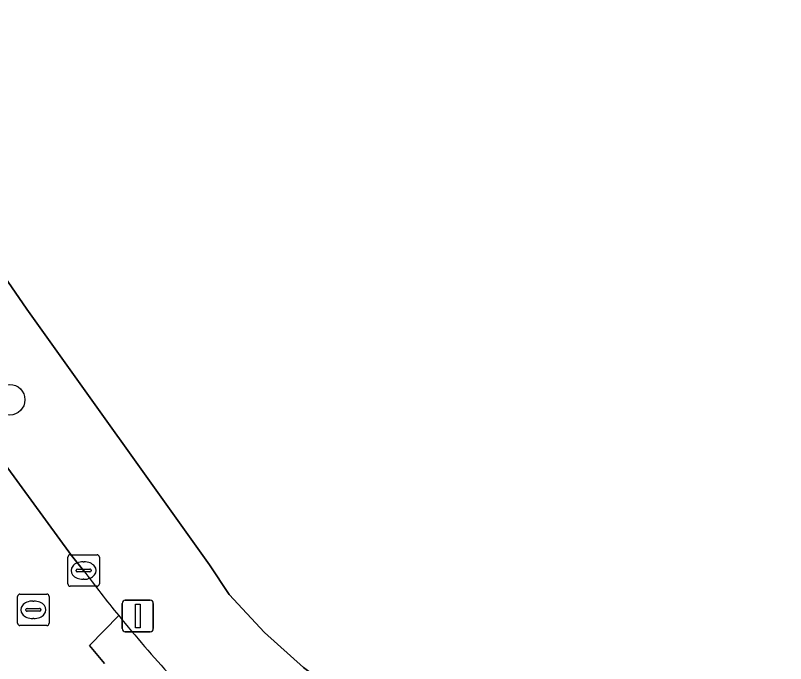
# Model space of a CAD drawing. Extents: x 157445 to 158888, y 383061 to 384688.
# Drawn here: x 158067.74 to 158092.26, y 383327.31 to 383347.94 of the extents above; entities that cross this region are included whole.
import ezdxf

# ---------------------------------------------------------------- set-up
doc = ezdxf.new("R2010")
doc.units = 0
for name, color, linetype in [('IMGEO_Boom', 7, 'Continuous'), ('IMGEO_Erf', 7, 'Continuous'), ('IMGEO_Fietspad_gesloten', 7, 'Continuous'), ('IMGEO_Kolk', 7, 'Continuous'), ('IMGEO_Lichtmast', 7, 'Continuous'), ('IMGEO_Rijbaan_lokaal_gesloten', 7, 'Continuous'), ('IMGEO_Rioolput', 7, 'Continuous'), ('IMGEO_Voetpad_open', 7, 'Continuous')]:
    doc.layers.add(name, color=color, linetype=linetype)

msp = doc.modelspace()

# ---------------------------------------------------------------- linework, layer by layer
at = {"layer": 'IMGEO_Boom'}
msp.add_circle((158067.558, 383335.707), 0.489, dxfattribs=at)
at = {"layer": 'IMGEO_Erf'}
msp.add_lwpolyline([(158110.929, 383421.479), (158069.427, 383393.097), (158069.337, 383393.213), (158047.833, 383378.409), (158044.309, 383375.924), (158044.138, 383374.89), (158043.948, 383373.738), (158068.108, 383338.592), (158073.921, 383330.452), (158074.547, 383329.507), (158075.677, 383328.294), (158076.91, 383327.188), (158078.238, 383326.196), (158078.92, 383325.754), (158079.45, 383325.355), (158080.013, 383325.005), (158080.605, 383324.706), (158080.623, 383324.698), (158091.649, 383319.824), (158139.528, 383352.671)], dxfattribs=at)
at = {"layer": 'IMGEO_Fietspad_gesloten'}
msp.add_lwpolyline([(158071.031, 383328.834), (158070.099, 383327.885), (158070.577, 383327.307)], dxfattribs=at)
msp.add_arc((158103.695, 383355.434), 42.125, 219.1576, 222.6419, dxfattribs=at)
at = {"layer": 'IMGEO_Kolk'}
for p, q in [((158069.489, 383330.77), (158070.341, 383330.77)), ((158069.414, 383329.844), (158069.414, 383330.696)), ((158069.902, 383330.55), (158069.927, 383330.55)), ((158070.415, 383330.696), (158070.415, 383329.844)), ((158069.673, 383330.264), (158069.673, 383330.276)), ((158070.111, 383330.227), (158069.713, 383330.227)), ((158069.716, 383330.313), (158070.114, 383330.313)), ((158070.157, 383330.276), (158070.157, 383330.264)), ((158069.925, 383329.99), (158069.9, 383329.99)), ((158070.341, 383329.77), (158069.489, 383329.77))]:
    msp.add_line(p, q, dxfattribs=at)
for points in [[(158069.489, 383330.77), (158070.341, 383330.77)], [(158069.414, 383329.844), (158069.414, 383330.696)], [(158070.415, 383330.696), (158070.415, 383329.844)], [(158070.341, 383329.77), (158069.489, 383329.77)]]:
    msp.add_lwpolyline(points, dxfattribs=at)
for centre, radius, start, end in [((158069.491, 383330.694), 0.0765, 91.552, 178.448), ((158069.491, 383330.694), 0.0765, 91.552, 178.448), ((158070.339, 383330.694), 0.0765, 1.552, 88.448), ((158070.339, 383330.694), 0.0765, 1.552, 88.448), ((158069.713, 383330.273), 0.0403, 85.8775, 175.7526), ((158069.71, 383330.263), 0.0366, 178.938, 274.7102), ((158070.114, 383330.27), 0.043, 264.8664, 352.4533), ((158070.118, 383330.275), 0.0386, 1.7309, 96.639), ((158069.491, 383329.846), 0.0765, 181.552, 268.448), ((158069.491, 383329.846), 0.0765, 181.552, 268.448), ((158070.339, 383329.846), 0.0765, 271.552, 358.448), ((158070.339, 383329.846), 0.0765, 271.552, 358.448)]:
    msp.add_arc(centre, radius, start, end, dxfattribs=at)
for centre, major_axis, ratio, start_param, end_param in [((158069.901, 383330.27), (-0.387, 0.002), 0.722429, 4.712389, 7.853982), ((158069.926, 383330.27), (-0.39, 0.002), 0.717154, 1.570796, 4.712389)]:
    msp.add_ellipse(centre, major_axis=major_axis, ratio=ratio, start_param=start_param, end_param=end_param, dxfattribs=at)
at = {"layer": 'IMGEO_Lichtmast'}
for p, q in [((158071.242, 383329.321), (158072.032, 383329.321)), ((158072.032, 383329.321), (158071.242, 383329.321)), ((158071.142, 383328.421), (158071.142, 383329.221)), ((158071.142, 383329.221), (158071.142, 383328.421)), ((158072.132, 383329.221), (158072.132, 383328.421)), ((158072.132, 383328.421), (158072.132, 383329.221)), ((158072.032, 383328.321), (158071.242, 383328.321)), ((158071.242, 383328.321), (158072.032, 383328.321))]:
    msp.add_line(p, q, dxfattribs=at)
msp.add_lwpolyline([(158071.562, 383329.196), (158071.712, 383329.196), (158071.712, 383328.446), (158071.562, 383328.446), (158071.562, 383329.196)], dxfattribs=at)
for centre, start, end in [((158071.242, 383329.221), 90, 180), ((158071.242, 383329.221), 90, 180), ((158072.032, 383329.221), 0, 90), ((158072.032, 383329.221), 360, 90), ((158071.242, 383328.421), 180, 270), ((158071.242, 383328.421), 180, 270), ((158072.032, 383328.421), 270, 0), ((158072.032, 383328.421), 270, 0)]:
    msp.add_arc(centre, 0.1, start, end, dxfattribs=at)
at = {"layer": 'IMGEO_Rijbaan_lokaal_gesloten'}
for points in [[(158069.915, 383330.27), (158069.525, 383330.745), (158066.203, 383335.295), (158064.713, 383337.448), (158060.774, 383343.111), (158055.557, 383350.794)], [(158070.577, 383327.307), (158070.099, 383327.885), (158071.031, 383328.834)]]:
    msp.add_lwpolyline(points, dxfattribs=at)
msp.add_arc((158103.119, 383354.923), 41.355, 216.5929, 219.1128, dxfattribs=at)
at = {"layer": 'IMGEO_Rioolput'}
for p, q in [((158067.889, 383329.519), (158068.741, 383329.519)), ((158067.814, 383328.593), (158067.814, 383329.445)), ((158068.302, 383329.299), (158068.327, 383329.299)), ((158068.815, 383329.445), (158068.815, 383328.593)), ((158068.073, 383329.013), (158068.073, 383329.025)), ((158068.116, 383329.062), (158068.514, 383329.062)), ((158068.557, 383329.025), (158068.557, 383329.013)), ((158068.511, 383328.976), (158068.113, 383328.976)), ((158068.741, 383328.519), (158067.889, 383328.519)), ((158068.325, 383328.739), (158068.3, 383328.739))]:
    msp.add_line(p, q, dxfattribs=at)
for points in [[(158067.889, 383329.519), (158068.741, 383329.519)], [(158067.814, 383328.593), (158067.814, 383329.445)], [(158068.815, 383329.445), (158068.815, 383328.593)], [(158068.741, 383328.519), (158067.889, 383328.519)]]:
    msp.add_lwpolyline(points, dxfattribs=at)
for centre, radius, start, end in [((158067.891, 383329.443), 0.0765, 91.552, 178.448), ((158067.891, 383329.443), 0.0765, 91.552, 178.448), ((158068.739, 383329.443), 0.0765, 1.552, 88.448), ((158068.739, 383329.443), 0.0765, 1.552, 88.448), ((158068.113, 383329.022), 0.0403, 85.8775, 175.7526), ((158068.11, 383329.012), 0.0366, 178.938, 274.7102), ((158068.514, 383329.019), 0.043, 264.8664, 352.4533), ((158068.518, 383329.024), 0.0386, 1.7309, 96.639), ((158067.891, 383328.595), 0.0765, 181.552, 268.448), ((158067.891, 383328.595), 0.0765, 181.552, 268.448), ((158068.739, 383328.595), 0.0765, 271.552, 358.448), ((158068.739, 383328.595), 0.0765, 271.552, 358.448)]:
    msp.add_arc(centre, radius, start, end, dxfattribs=at)
for centre, major_axis, ratio, start_param, end_param in [((158068.301, 383329.019), (-0.387, 0.002), 0.722429, 4.712389, 7.853982), ((158068.326, 383329.019), (-0.39, 0.002), 0.717154, 1.570796, 4.712389)]:
    msp.add_ellipse(centre, major_axis=major_axis, ratio=ratio, start_param=start_param, end_param=end_param, dxfattribs=at)
at = {"layer": 'IMGEO_Voetpad_open'}
for points in [[(158043.948, 383373.738), (158041.794, 383377.569), (158041.231, 383373.486), (158040.302, 383372.893), (158055.557, 383350.794), (158060.774, 383343.111), (158061.709, 383343.742), (158065.653, 383338.033), (158064.713, 383337.448), (158066.203, 383335.295), (158069.525, 383330.745), (158069.915, 383330.27)], [(158072.708, 383326.898), (158073.835, 383325.895), (158075.46, 383324.533), (158077.324, 383323.144), (158077.38, 383323.11), (158081.085, 383321.075), (158084.957, 383319.38), (158086.429, 383318.84), (158088.729, 383318.198), (158091.649, 383319.824), (158080.623, 383324.698), (158080.605, 383324.706), (158080.013, 383325.005), (158079.45, 383325.355), (158078.92, 383325.754), (158078.238, 383326.196), (158076.91, 383327.188), (158075.677, 383328.294), (158074.547, 383329.507), (158073.921, 383330.452), (158068.108, 383338.592), (158043.948, 383373.738)]]:
    msp.add_lwpolyline(points, dxfattribs=at)
for centre, radius, start, end in [((158103.119, 383354.923), 41.355, 216.5929, 219.1128), ((158103.695, 383355.434), 42.125, 219.1576, 222.6419)]:
    msp.add_arc(centre, radius, start, end, dxfattribs=at)

doc.saveas('drawing.dxf')
